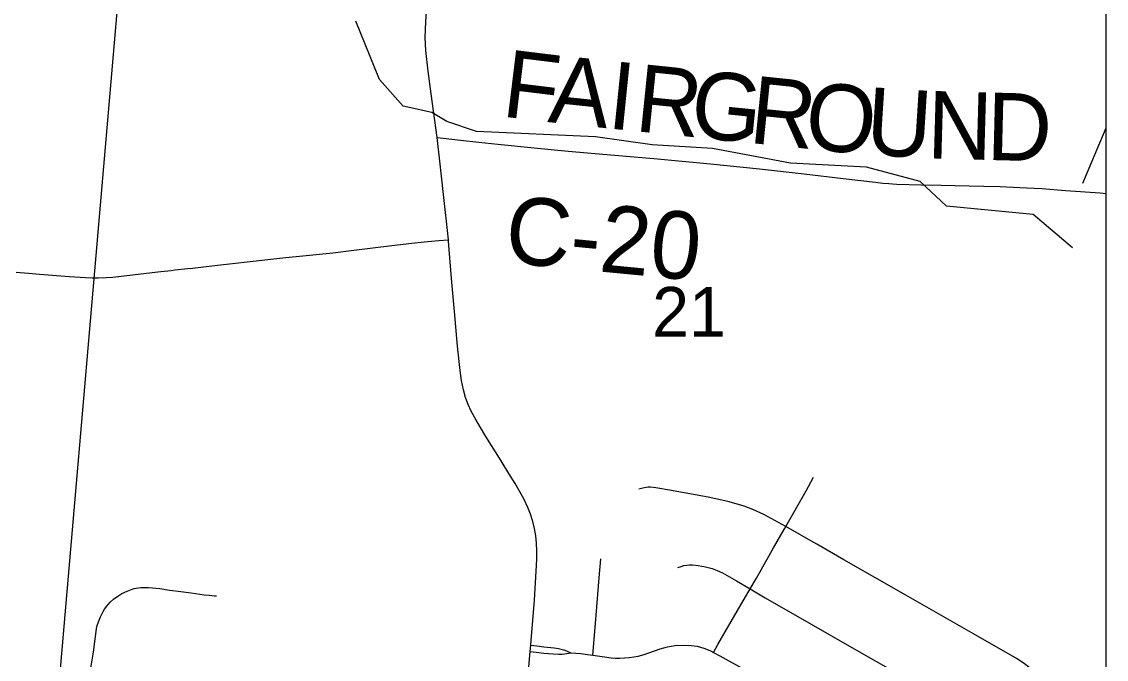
# Model space of a CAD drawing. Extents: x 0 to 34, y 0 to 22.
# Drawn here: x 7.798 to 8.712, y 18.077 to 18.614 of the extents above; entities that cross this region are included whole.
import ezdxf

# ---------------------------------------------------------------- set-up
doc = ezdxf.new("R2010")
doc.units = 0
for name, color, linetype in [('GM_X_City_Street', 7, 'Continuous'), ('GM_X_Corporation', 7, 'Continuous'), ('GM_X_County_Road', 7, 'Continuous'), ('GM_X_County_Road_Text', 7, 'Continuous'), ('GM_X_Minor_River', 7, 'Continuous'), ('GM_X_Section_Text', 7, 'Continuous'), ('GM_X_Township_Road', 7, 'Continuous')]:
    doc.layers.add(name, color=color, linetype=linetype)

msp = doc.modelspace()

# ---------------------------------------------------------------- linework, layer by layer
at = {"layer": 'GM_X_City_Street'}
msp.add_lwpolyline([(7.8553, 18.06607), (7.85798, 18.08286), (7.85946, 18.09377), (7.86039, 18.10016), (7.86078, 18.10265), (7.86133, 18.10514), (7.86235, 18.1085), (7.86401, 18.11252), (7.86626, 18.11694), (7.86749, 18.11909), (7.86922, 18.12162), (7.8721, 18.12488), (7.87504, 18.12742), (7.87855, 18.13), (7.88208, 18.13213), (7.88655, 18.1343), (7.89062, 18.13582), (7.89234, 18.13631), (7.89421, 18.13676), (7.89608, 18.13709), (7.8979, 18.13726), (7.89997, 18.1374), (7.90224, 18.13739), (7.90457, 18.13732), (7.90781, 18.13707), (7.91398, 18.13631), (7.92227, 18.13511), (7.92464, 18.13479), (7.92948, 18.13418), (7.94049, 18.13265), (7.9478, 18.13167), (7.95145, 18.13122), (7.95572, 18.13076), (7.95998, 18.13039), (7.96177, 18.13027)], dxfattribs=at)
at = {"layer": 'GM_X_Corporation'}
for points in [[(8.71189, 14.30587), (8.71189, 21.10587), (4.05187, 21.10587)], [(8.71189, 14.30587), (8.71189, 21.02216), (8.61486, 21.03591), (8.24427, 21.07383), (8.1735, 21.08097), (8.1315, 21.08535), (8.11104, 21.08726), (7.91119, 21.10587), (4.05187, 21.10587)]]:
    msp.add_lwpolyline(points, dxfattribs=at)
for points in [[(7.91428, 19.0453), (7.827, 18.03271), (6.80258, 18.13648), (6.88634, 19.14308)], [(8.71189, 17.95794), (8.71189, 18.97684), (7.91428, 19.0453), (7.827, 18.03271)]]:
    msp.add_lwpolyline(points, close=True, dxfattribs=at)
at = {"layer": 'GM_X_County_Road'}
msp.add_line((8.22633, 18.08326), (8.22683, 18.0887), dxfattribs=at)
for points in [[(8.14769, 18.51613), (8.14266, 18.55289), (8.14012, 18.57201), (8.13823, 18.58948), (8.1378, 18.6005), (8.13823, 18.61354), (8.13883, 18.62218)], [(8.15725, 18.43003), (8.15581, 18.44573), (8.15495, 18.45313), (8.14967, 18.4988), (8.14803, 18.51362), (8.14769, 18.51613)], [(8.14769, 18.51613), (8.15288, 18.51554), (8.16751, 18.5139), (8.18296, 18.51226), (8.19908, 18.51069), (8.22965, 18.50757), (8.25826, 18.50486), (8.2973, 18.5014), (8.33051, 18.49844), (8.37827, 18.49393), (8.41962, 18.48981), (8.45711, 18.48554), (8.48999, 18.48159), (8.51736, 18.47855), (8.52344, 18.4779), (8.52851, 18.47743), (8.53158, 18.47724), (8.53536, 18.47706), (8.55587, 18.47639), (8.57264, 18.47598), (8.59624, 18.47551), (8.60877, 18.47518), (8.62233, 18.47487), (8.63351, 18.47444), (8.64461, 18.47395), (8.6576, 18.47321), (8.67749, 18.47173), (8.70659, 18.46951), (8.71189, 18.46909)], [(8.22683, 18.0887), (8.22719, 18.09264), (8.22973, 18.12671), (8.23119, 18.1509), (8.2315, 18.15582), (8.23182, 18.16141), (8.23193, 18.16829), (8.23169, 18.17455), (8.23104, 18.18078), (8.22997, 18.18693), (8.22849, 18.19298), (8.2266, 18.1989), (8.22431, 18.20467), (8.22112, 18.21139), (8.21725, 18.21845), (8.21345, 18.22484), (8.20836, 18.23337), (8.20187, 18.24397), (8.18897, 18.26451), (8.18068, 18.27833), (8.17649, 18.28589), (8.17387, 18.29145), (8.17176, 18.29719), (8.16997, 18.30371), (8.16835, 18.31157), (8.16707, 18.32012), (8.16497, 18.34049), (8.16238, 18.36958), (8.15999, 18.39743), (8.15734, 18.42901), (8.15725, 18.43003)], [(8.20787, 17.91203), (8.21488, 17.97154), (8.21686, 17.98945), (8.21847, 18.0049), (8.2204, 18.02343), (8.22424, 18.06049), (8.22633, 18.08326)]]:
    msp.add_lwpolyline(points, dxfattribs=at)
at = {"layer": 'GM_X_Minor_River'}
msp.add_line((8.69221, 18.47781), (8.71189, 18.52433), dxfattribs=at)
msp.add_lwpolyline([(8.68331, 18.42327), (8.65036, 18.45138), (8.57728, 18.45828), (8.55492, 18.47928), (8.50963, 18.49128), (8.44558, 18.49457), (8.37982, 18.50701), (8.32904, 18.51002), (8.28138, 18.51675), (8.18094, 18.52121), (8.15606, 18.52973), (8.14331, 18.53722), (8.11913, 18.54268), (8.09908, 18.56515), (8.07915, 18.61419)], dxfattribs=at)
at = {"layer": 'GM_X_Township_Road'}
for points in [[(7.79287, 18.40296), (7.80331, 18.40206), (7.81252, 18.40123), (7.83801, 18.39926), (7.85125, 18.39835), (7.85709, 18.39811), (7.86219, 18.39802), (7.86879, 18.39825), (7.87432, 18.3986), (7.89093, 18.40047), (7.90756, 18.40252), (7.91495, 18.40342), (7.92359, 18.40436), (7.92667, 18.4047), (7.93777, 18.4059), (7.94147, 18.40626), (7.96259, 18.40872), (7.97773, 18.41045), (7.98768, 18.4116), (8.00512, 18.41357), (8.02025, 18.41521), (8.03445, 18.41665), (8.05978, 18.41919), (8.07765, 18.42124), (8.10969, 18.42528), (8.12636, 18.42723), (8.13686, 18.42833), (8.14924, 18.42943), (8.15725, 18.43003)], [(8.44166, 18.18865), (8.45889, 18.21864), (8.46502, 18.23019)], [(8.44166, 18.18865), (8.43556, 18.19199), (8.42305, 18.19884), (8.41405, 18.20301), (8.40648, 18.20577), (8.39397, 18.20941), (8.37762, 18.21301), (8.34527, 18.21892), (8.33204, 18.22121), (8.32767, 18.22169), (8.32579, 18.22174), (8.32388, 18.22157), (8.32118, 18.22103), (8.3177, 18.22015)], [(8.41167, 18.1361), (8.41695, 18.14518), (8.43136, 18.1706), (8.4406, 18.1868), (8.44166, 18.18865)], [(8.69101, 17.92544), (8.69267, 17.94494), (8.69284, 17.95301), (8.69203, 17.96912), (8.69114, 17.9784), (8.68937, 17.98943), (8.68682, 18.00031), (8.68327, 18.01221), (8.67905, 18.02389), (8.67366, 18.03644), (8.6702, 18.04304), (8.66559, 18.0504), (8.66066, 18.05679), (8.65567, 18.06232), (8.65018, 18.06736), (8.64283, 18.07307), (8.63661, 18.07717), (8.59997, 18.09815), (8.54284, 18.13084), (8.49051, 18.16067), (8.46791, 18.17367), (8.45877, 18.17894), (8.44166, 18.18865)], [(8.27897, 18.08034), (8.27989, 18.09004), (8.28194, 18.1141), (8.28437, 18.14555), (8.28571, 18.16149)], [(8.3508, 18.1541), (8.35341, 18.15503), (8.35575, 18.15573), (8.35831, 18.15621), (8.36064, 18.15644), (8.36315, 18.15637), (8.36797, 18.15584), (8.37402, 18.15465), (8.37951, 18.15318), (8.38385, 18.15162), (8.38836, 18.14951), (8.40024, 18.14286), (8.41167, 18.1361)], [(8.38079, 18.08267), (8.38452, 18.08921), (8.39068, 18.10002), (8.40066, 18.11723), (8.41167, 18.1361)], [(8.41167, 18.1361), (8.4243, 18.12861), (8.46313, 18.10637), (8.49542, 18.08773), (8.53984, 18.06273), (8.58198, 18.0388), (8.58985, 18.03395), (8.59572, 18.02947), (8.60131, 18.02466), (8.60681, 18.01887), (8.6122, 18.01214), (8.61624, 18.00598), (8.62031, 17.99838), (8.62324, 17.99162), (8.62611, 17.98283), (8.62783, 17.97566), (8.62886, 17.96837), (8.62937, 17.95976), (8.62901, 17.93803), (8.62889, 17.93008)], [(8.22683, 18.0887), (8.23173, 18.08811), (8.23769, 18.08739), (8.24651, 18.0864), (8.25, 18.08593), (8.25243, 18.08537), (8.25454, 18.08469), (8.25671, 18.08382), (8.26063, 18.08233)], [(8.27897, 18.08034), (8.28897, 18.07878), (8.29455, 18.07797), (8.29817, 18.07779), (8.30193, 18.07781), (8.30581, 18.07798), (8.30989, 18.0783), (8.31714, 18.07943), (8.32244, 18.08085), (8.33593, 18.0856), (8.342, 18.08728), (8.34821, 18.08843), (8.35575, 18.08881), (8.36205, 18.08849), (8.36706, 18.08773), (8.37255, 18.08618), (8.37898, 18.08361), (8.38079, 18.08267)], [(8.22633, 18.08326), (8.23136, 18.08275), (8.23773, 18.08211), (8.24565, 18.08136), (8.25038, 18.08108), (8.25317, 18.08114), (8.25522, 18.08139), (8.26063, 18.08233)], [(8.26063, 18.08233), (8.26883, 18.08164), (8.27449, 18.08096), (8.27897, 18.08034)], [(8.38079, 18.08267), (8.38621, 18.07985), (8.40677, 18.06818), (8.41638, 18.06234), (8.42143, 18.05854), (8.42603, 18.05421), (8.43012, 18.04937), (8.4333, 18.04461), (8.43586, 18.03954), (8.4383, 18.03372), (8.43981, 18.02822), (8.44066, 18.02258), (8.44094, 18.01567), (8.44068, 18.00203), (8.44123, 17.99532), (8.44235, 17.98931), (8.44452, 17.98232)]]:
    msp.add_lwpolyline(points, dxfattribs=at)

# ---------------------------------------------------------------- texts
at = {"layer": 'GM_X_County_Road_Text'}
for s, height, rotation, p in [('F', 0.05682, 353.03146, (8.20128, 18.53407)), ('A', 0.05682, 354.00411, (8.24038, 18.5293)), ('I', 0.05682, 354.15775, (8.29027, 18.52406)), ('R', 0.05682, 354.16197, (8.31349, 18.52169)), ('G', 0.05682, 354.16146, (8.35991, 18.51694)), ('R', 0.05682, 354.16304, (8.40965, 18.51185)), ('O', 0.05682, 354.3915, (8.45632, 18.50708)), ('U', 0.05682, 356.36976, (8.50822, 18.50203)), ('N', 0.05682, 358.3936, (8.56031, 18.49876)), ('D', 0.05682, 358.6028, (8.61052, 18.49735)), ('C-20', 0.056818, 354.52777, (8.20354, 18.41116))]:
    msp.add_text(s, height=height, rotation=rotation, dxfattribs=at).set_placement(p)
at = {"layer": 'GM_X_Section_Text'}
msp.add_text('21', height=0.041856, rotation=0.00001, dxfattribs=at).set_placement((8.32905, 18.34852))

doc.saveas('drawing.dxf')
